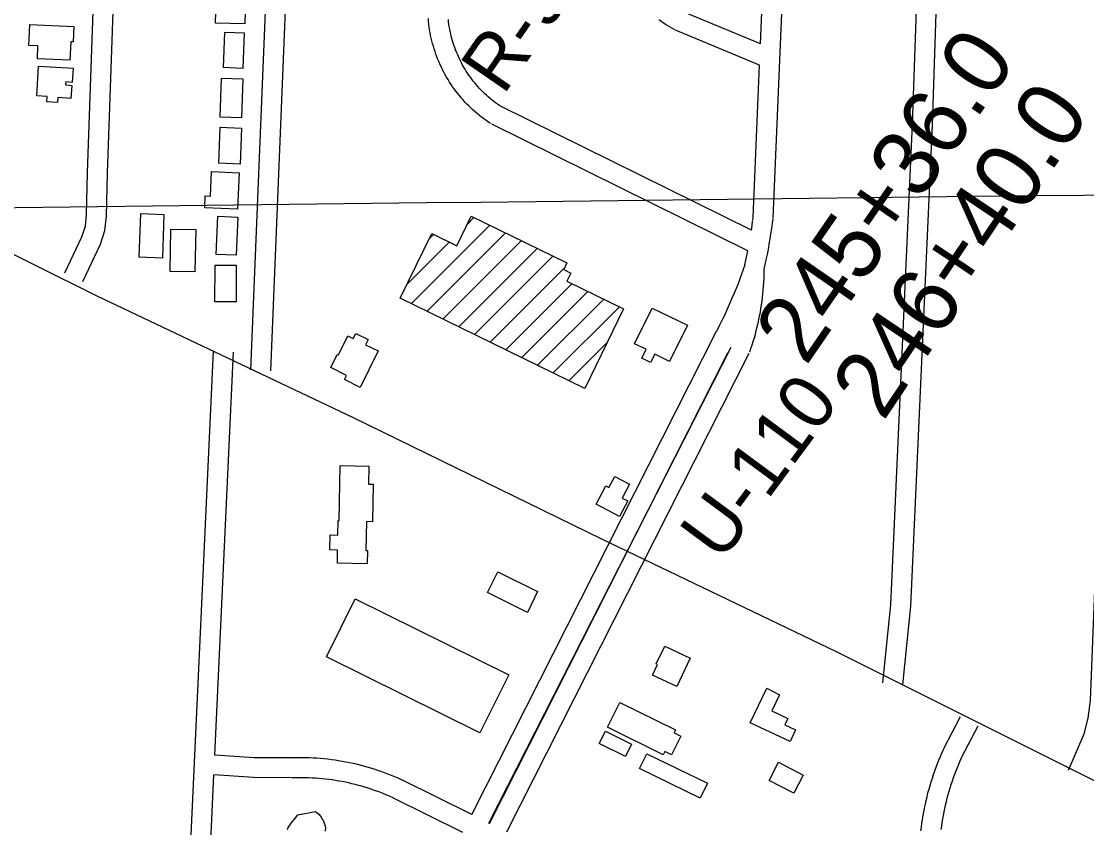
# Model space of a CAD drawing. Extents: x 3677843 to 3715951, y 511991 to 537744.
# Drawn here: x 3701301 to 3702906, y 522750 to 523964 of the extents above; entities that cross this region are included whole.
import ezdxf

# ---------------------------------------------------------------- set-up
doc = ezdxf.new("R2010")
doc.units = 0
for name, color, linetype in [('V-BLDG-OTLN', 7, 'Continuous'), ('V-GRID-MAJR', 7, 'Continuous'), ('V-RIVR-RANG-IDEN', 7, 'Continuous'), ('V-ROAD-CNTR', 7, 'Continuous'), ('V-SITE-VEGE', 7, 'Continuous'), ('V-SURV-IDEN', 7, 'Continuous')]:
    doc.layers.add(name, color=color, linetype=linetype)

msp = doc.modelspace()

# ---------------------------------------------------------------- linework, layer by layer
at = {"layer": 'V-BLDG-OTLN'}
for p, q in [((3701972.9, 523658.4), (3701983.1, 523668.6)), ((3701888.8, 523539), (3702006.9, 523657)), ((3701882.2, 523567.8), (3701946, 523631.5)), ((3701912.6, 523527.4), (3702030.6, 523645.4)), ((3701916, 523636.9), (3701922.2, 523643.1)), ((3701936.3, 523515.8), (3702054.4, 523633.8)), ((3701960.1, 523504.2), (3702078.1, 523622.2)), ((3701983.8, 523492.6), (3702101.9, 523610.6)), ((3702007.6, 523481), (3702119.7, 523593.1)), ((3702031.3, 523469.4), (3702131, 523569.1)), ((3702055.1, 523457.8), (3702154.8, 523557.5)), ((3702078.8, 523446.2), (3702178.5, 523545.9)), ((3702102.6, 523434.6), (3702202.3, 523534.3)), ((3702126.3, 523423), (3702183.4, 523480))]:
    msp.add_line(p, q, dxfattribs=at)
for points in [[(3701639.4, 524013.8), (3701638.1, 523960.1), (3701593.8, 523961.1), (3701594.2, 523977.8), (3701595, 523977.8), (3701595.2, 523984.8), (3701607.3, 523984.5), (3701608, 524014.5)], [(3701314, 523959.1), (3701380.4, 523956.4), (3701379.4, 523933.2), (3701375.8, 523933.3), (3701374.7, 523905.8), (3701325.7, 523907.8), (3701326.5, 523927.4), (3701312.7, 523927.9)], [(3701637, 523946.6), (3701635, 523893.3), (3701606, 523894.4), (3701608, 523947.7)], [(3701327.5, 523896.8), (3701379.5, 523893.5), (3701378.2, 523872.2), (3701368.4, 523872.8), (3701368.1, 523868.3), (3701377.5, 523867.7), (3701376.2, 523848.1), (3701356.5, 523849.3), (3701356, 523841.8), (3701340, 523842.8), (3701340.5, 523850.8), (3701324.6, 523851.8)], [(3701635.1, 523877.4), (3701632.8, 523818.6), (3701600.7, 523819.9), (3701603, 523878.7)], [(3701601.1, 523804.5), (3701633, 523803.3), (3701631, 523749.2), (3701599.1, 523750.4)], [(3701629.5, 523736.1), (3701627.1, 523681.2), (3701577.6, 523683.4), (3701578.4, 523701.2), (3701586.1, 523700.9), (3701587.7, 523737.9)], [(3701516.2, 523673.3), (3701513.9, 523607.7), (3701479.1, 523608.9), (3701481.5, 523674.5)], [(3701597.3, 523670.7), (3701627.3, 523669.4), (3701625, 523611.8), (3701594.9, 523613)], [(3701978.9, 523670.7), (3702123.2, 523600.2), (3702118.3, 523590.3), (3702129, 523585.1), (3702123.1, 523573), (3702208.4, 523531.3), (3702149.9, 523411.4), (3701872.1, 523547.1), (3701919.6, 523644.4), (3701957.1, 523626.1)], [(3701526.7, 523651.1), (3701564, 523650.4), (3701562.9, 523586.8), (3701525.6, 523587.5)], [(3701593.5, 523597.1), (3701625.2, 523596.9), (3701624.8, 523541.6), (3701593.1, 523541.9)], [(3702251.3, 523532.4), (3702304.5, 523506.5), (3702277.8, 523451.7), (3702255.3, 523462.7), (3702249.2, 523450.1), (3702235.8, 523456.7), (3702242.3, 523470.2), (3702225.1, 523478.6)], [(3701767.5, 523442.6), (3701777.3, 523462.5), (3701778.9, 523461.7), (3701793, 523490.4), (3701801.3, 523486.3), (3701805.2, 523494.1), (3701823.7, 523485.1), (3701819.7, 523477.1), (3701838.6, 523467.8), (3701811.6, 523412.8), (3701787.9, 523424.5), (3701791, 523431)], [(3701781.7, 523295.3), (3701824.6, 523294.4), (3701824.1, 523267.3), (3701831.5, 523267.2), (3701830.2, 523210.6), (3701821.5, 523210.8), (3701820.5, 523167.2), (3701822.7, 523167.2), (3701822.3, 523147.3), (3701777.4, 523148.3), (3701777.8, 523167.9), (3701766.1, 523168.2), (3701766.6, 523190.7), (3701778, 523190.5), (3701778.5, 523212.5), (3701779.9, 523212.4)], [(3702195.3, 523278.9), (3702217.3, 523267.1), (3702206.1, 523246.3), (3702214.6, 523242.2), (3702202.3, 523218.3), (3702167.4, 523237.2), (3702181.9, 523264.6), (3702186.3, 523262.2)], [(3702019, 523135.1), (3702079, 523105.4), (3702063.5, 523074.1), (3702003.5, 523103.8)], [(3701760.9, 523007.2), (3701804.2, 523094.5), (3702035.4, 522979.9), (3701992.2, 522892.6)], [(3702252.2, 522979.6), (3702259.7, 522995.4), (3702257.6, 522996.4), (3702270.5, 523023.4), (3702308.9, 523005.2), (3702288.5, 522962.3)], [(3702424, 522960.1), (3702443.2, 522949.9), (3702431.6, 522925.6), (3702455.7, 522914.1), (3702451.3, 522904.9), (3702467.6, 522897.2), (3702459.2, 522879.4), (3702399.3, 522907.7)], [(3702202.7, 522938.6), (3702286.6, 522897), (3702284.5, 522892.8), (3702294.8, 522887.8), (3702280.8, 522859.7), (3702270.6, 522864.8), (3702268.1, 522859.7), (3702184.1, 522901.3)], [(3702181, 522895.4), (3702220.6, 522875.8), (3702211.3, 522857), (3702171.7, 522876.6)], [(3702243.4, 522861.2), (3702334.6, 522816.8), (3702323.6, 522794.4), (3702232.5, 522838.8)], [(3702441.9, 522848.3), (3702479.1, 522829), (3702464.9, 522801.7), (3702427.8, 522820.9)]]:
    msp.add_lwpolyline(points, close=True, dxfattribs=at)
at = {"layer": 'V-GRID-MAJR'}
msp.add_spline([(3697869.7, 523644.4), (3703148.4, 523705.4), (3708427.1, 523767.2), (3713705.8, 523829.8)], degree=3, dxfattribs=at)
at = {"layer": 'V-ROAD-CNTR'}
for points in [[(3701647.3, 523439.2), (3701702.3, 524789.8)], [(3705609.4, 521493.1), (3703816, 522371.4), (3702530, 523014.4), (3702175.6, 523184.4), (3701801.6, 523367), (3701415.4, 523550.3), (3698940.9, 524781.2)], [(3701677.3, 523438), (3701731.6, 524771.8)], [(3701367.2, 523585.2), (3701392.8, 523639.6), (3701397.9, 523655.5), (3701399.8, 523672.6), (3701401.1, 523736.4), (3701430.9, 524579.4), (3701431, 524592.4), (3701429.1, 524598.5)], [(3701394.3, 523572.4), (3701420.8, 523628.6), (3701427.4, 523649.3), (3701429.8, 523670.7), (3701431.1, 523735.5), (3701460.9, 524578.7), (3701461, 524596.9), (3701457.7, 524607.5)], [(3702414.6, 523930), (3702433, 524367.9)], [(3702433.6, 523667.8), (3702462.1, 524345.2)], [(3702599.1, 522968), (3702611, 523085.4), (3702643.8, 523809.2), (3702651.4, 524039.4), (3702657.6, 524192.6)], [(3702628.9, 522964.9), (3702641, 523083.2), (3702673.8, 523808.1), (3702681.4, 524038.3), (3702686.7, 524169.9)], [(3702008.3, 523810.1), (3702004.9, 523812.4), (3702001.4, 523814.8), (3701998, 523817.3), (3701994.6, 523819.9), (3701991.3, 523822.5), (3701988, 523825.2), (3701984.8, 523827.9), (3701981.6, 523830.7), (3701978.5, 523833.6), (3701975.5, 523836.6), (3701972.5, 523839.6), (3701969.6, 523842.6), (3701966.8, 523845.8), (3701964, 523848.9), (3701961.2, 523852.2), (3701958.6, 523855.5), (3701956, 523858.8), (3701953.5, 523862.2), (3701951, 523865.7), (3701948.6, 523869.2), (3701946.3, 523872.7), (3701944.1, 523876.3), (3701941.9, 523880), (3701939.8, 523883.6), (3701937.8, 523887.4), (3701935.9, 523891.1), (3701934, 523894.9), (3701932.2, 523898.8), (3701930.5, 523902.6), (3701928.9, 523906.6), (3701927.4, 523910.5), (3701925.9, 523914.5), (3701924.5, 523918.5), (3701923.2, 523922.5), (3701922, 523926.6), (3701920.9, 523930.6), (3701919.8, 523934.7), (3701918.8, 523938.8), (3701917.9, 523943), (3701917.1, 523947.1), (3701916.4, 523951.3), (3701915.8, 523955.5), (3701915.3, 523959.7), (3701914.8, 523963.9), (3701914.4, 523968.1)], [(3702414.6, 523930), (3702298.3, 523978.5)], [(3702024.9, 523835.1), (3702021.8, 523837.2), (3702018.8, 523839.3), (3702015.8, 523841.4), (3702013, 523843.6), (3702010.1, 523845.8), (3702007.3, 523848.1), (3702004.6, 523850.5), (3702001.9, 523852.9), (3701999.2, 523855.4), (3701996.6, 523857.9), (3701994, 523860.5), (3701991.6, 523863.1), (3701989.1, 523865.8), (3701986.7, 523868.5), (3701984.4, 523871.3), (3701982.1, 523874.1), (3701979.9, 523876.9), (3701977.7, 523879.9), (3701975.6, 523882.8), (3701973.6, 523885.8), (3701971.6, 523888.8), (3701969.7, 523891.9), (3701967.9, 523895), (3701966.1, 523898.2), (3701964.3, 523901.4), (3701962.7, 523904.6), (3701961.1, 523907.8), (3701959.6, 523911.1), (3701958.1, 523914.4), (3701956.7, 523917.8), (3701955.4, 523921.2), (3701954.1, 523924.6), (3701953, 523928), (3701951.8, 523931.4), (3701950.8, 523934.9), (3701949.8, 523938.4), (3701948.9, 523941.9), (3701948.1, 523945.4), (3701947.3, 523949), (3701946.7, 523952.5), (3701946, 523956.1), (3701945.5, 523959.7), (3701945, 523963.3), (3701944.6, 523966.9)], [(3702285.4, 523951.5), (3702282, 523953.3), (3702278.5, 523955.3), (3702275.1, 523957.3), (3702271.7, 523959.5), (3702268.3, 523961.7), (3702265, 523964), (3702261.8, 523966.3)], [(3702878.6, 522836.3), (3702902, 522891.2), (3702908, 522914.9), (3702911.7, 522941.2), (3702951.6, 523964.1)], [(3702413.3, 523898), (3702286.8, 523950.8)], [(3702403.6, 523669.1), (3702413.3, 523898)], [(3702400.9, 523649.6), (3702023.2, 523836.1)], [(3702395.6, 523618.7), (3702010, 523809.2)], [(3702400.9, 523649.6), (3702401.9, 523656.4), (3702402.8, 523663.2)], [(3702402.9, 523664.1), (3702402.9, 523664.1), (3702403.8, 523670.3)], [(3702420.4, 523590.8), (3702423.4, 523604.9), (3702425, 523612.8), (3702426.5, 523620.6), (3702427.9, 523628.5), (3702429.2, 523636.4), (3702430.4, 523644.3), (3702431.6, 523652.2), (3702432.7, 523660.1), (3702433.5, 523666.5)], [(3702391.1, 523597.2), (3702395.6, 523618.7)], [(3702391.1, 523597.2), (3702388.7, 523590.3), (3702386.1, 523583.2), (3702383.5, 523576.1), (3702380.8, 523569), (3702378, 523562), (3702375.1, 523555), (3702372.2, 523548), (3702369.2, 523541), (3702366.1, 523534.1), (3702363, 523527.2), (3702359.8, 523520.3), (3702356.5, 523513.5), (3702353.1, 523506.7), (3702349.7, 523500), (3702348.3, 523497.4)], [(3702398.5, 523466.3), (3702400.3, 523471.5), (3702402.1, 523476.9), (3702403.8, 523482.2), (3702405.4, 523487.6), (3702406.9, 523493.1), (3702408.3, 523498.5), (3702409.7, 523504), (3702411, 523509.4), (3702412.2, 523514.9), (3702413.3, 523520.5), (3702414.4, 523526), (3702415.3, 523531.5), (3702416.2, 523537.1), (3702417, 523542.7), (3702417.7, 523548.3), (3702418.3, 523553.9), (3702418.9, 523559.5), (3702419.3, 523565.1), (3702419.7, 523570.7), (3702420, 523576.3), (3702420.2, 523581.9), (3702420.4, 523590.8)], [(3701979.7, 522769.6), (3702348.3, 523497.3)], [(3702005.7, 522756.8), (3702370.7, 523473.6)], [(3701551.3, 522608.4), (3701591, 523467.3)], [(3701592.9, 522859.3), (3701621, 523465.9)], [(3702006.6, 522756.3), (3702365.6, 523465)], [(3702032.6, 522743.4), (3702397.7, 523464.4)], [(3702690.9, 522869), (3702715.7, 522917.1)], [(3702717.6, 522855.3), (3702742.4, 522903.4)], [(3702656.3, 522745.1), (3702657, 522750.8), (3702657.8, 522756.6), (3702658.6, 522762.3), (3702659.6, 522768.1), (3702660.6, 522773.8), (3702661.7, 522779.5), (3702662.9, 522785.2), (3702664.2, 522790.8), (3702665.5, 522796.5), (3702666.9, 522802.1), (3702668.5, 522807.7), (3702670, 522813.3), (3702671.7, 522818.8), (3702673.5, 522824.4), (3702675.3, 522829.9), (3702677.2, 522835.4), (3702679.2, 522840.8), (3702681.3, 522846.3), (3702683.4, 522851.6), (3702685.6, 522857), (3702687.9, 522862.3), (3702690.3, 522867.6), (3702690.6, 522868.4)], [(3701708.1, 522854.8), (3701652.1, 522855.2), (3701592.9, 522859.3)], [(3701873.8, 522822.1), (3701868.9, 522824.3), (3701863.8, 522826.4), (3701858.7, 522828.5), (3701853.6, 522830.6), (3701848.5, 522832.5), (3701843.3, 522834.4), (3701838.1, 522836.2), (3701832.9, 522837.9), (3701827.6, 522839.5), (3701822.3, 522841.1), (3701817, 522842.6), (3701811.7, 522843.9), (3701806.3, 522845.3), (3701801, 522846.5), (3701795.6, 522847.6), (3701790.2, 522848.7), (3701784.8, 522849.7), (3701779.3, 522850.6), (3701773.9, 522851.4), (3701768.4, 522852.1), (3701763, 522852.8), (3701757.5, 522853.4), (3701752, 522853.9), (3701746.5, 522854.3), (3701741, 522854.6), (3701735.5, 522854.8), (3701730, 522855), (3701724.5, 522855.1), (3701719, 522855), (3701713.5, 522855), (3701708.1, 522854.8), (3701707.4, 522854.7)], [(3702686.8, 522747), (3702687.5, 522752.3), (3702688.3, 522757.7), (3702689.1, 522763), (3702690.1, 522768.3), (3702691.1, 522773.5), (3702692.2, 522778.8), (3702693.4, 522784), (3702694.6, 522789.3), (3702696, 522794.5), (3702697.4, 522799.7), (3702698.8, 522804.9), (3702700.4, 522810), (3702702, 522815.1), (3702703.7, 522820.2), (3702705.5, 522825.3), (3702707.3, 522830.4), (3702709.2, 522835.4), (3702711.2, 522840.4), (3702713.3, 522845.3), (3702715.4, 522850.3), (3702717.6, 522855.2), (3702717.9, 522855.9)], [(3701581.3, 522607), (3701591.6, 522829.3)], [(3701707.9, 522824.8), (3701650.9, 522825.2), (3701591.6, 522829.3)], [(3701861.5, 522794.7), (3701856.8, 522796.8), (3701852.1, 522798.8), (3701847.5, 522800.7), (3701842.8, 522802.6), (3701838.1, 522804.4), (3701833.3, 522806.1), (3701828.5, 522807.7), (3701823.7, 522809.3), (3701818.9, 522810.8), (3701814.1, 522812.2), (3701809.2, 522813.6), (3701804.3, 522814.9), (3701799.4, 522816.1), (3701794.5, 522817.2), (3701789.6, 522818.2), (3701784.6, 522819.2), (3701779.6, 522820.1), (3701774.6, 522821), (3701769.7, 522821.7), (3701764.7, 522822.4), (3701759.6, 522823), (3701754.6, 522823.5), (3701749.6, 522824), (3701744.5, 522824.3), (3701739.5, 522824.6), (3701734.5, 522824.8), (3701729.4, 522825), (3701724.4, 522825.1), (3701719.3, 522825), (3701714.3, 522825), (3701709.2, 522824.8), (3701708.6, 522824.8)], [(3701979.7, 522769.6), (3701874.3, 522821.8)], [(3701966.2, 522742.8), (3701861, 522794.9)], [(3702006.6, 522756.3), (3702005.7, 522756.8)]]:
    msp.add_lwpolyline(points, dxfattribs=at)
at = {"layer": 'V-SITE-VEGE'}
msp.add_lwpolyline([(3701702.2, 522747.3), (3701703.3, 522750.1), (3701709.2, 522758.8), (3701713, 522762.7), (3701717.9, 522769.2), (3701744.6, 522774.3), (3701749.5, 522770), (3701752.8, 522765.7), (3701757.2, 522758.6), (3701759.5, 522749.9), (3701759, 522744.4)], dxfattribs=at)

# ---------------------------------------------------------------- texts
at = {"layer": 'V-RIVR-RANG-IDEN'}
for s, rotation, p in [('R-90.6', 55.4564, (3702027.4, 523851.4)), ('U-110', 53.5423, (3702355.6, 523148.2))]:
    msp.add_text(s, height=83, rotation=rotation, dxfattribs=at).set_placement(p)
at = {"layer": 'V-SURV-IDEN'}
for s, rotation, p in [('245+36.0', 55.3858, (3702482.9, 523443.7)), ('246+40.0', 56.0659, (3702599.3, 523360.4))]:
    msp.add_text(s, height=100, rotation=rotation, dxfattribs=at).set_placement(p)

doc.saveas('drawing.dxf')
